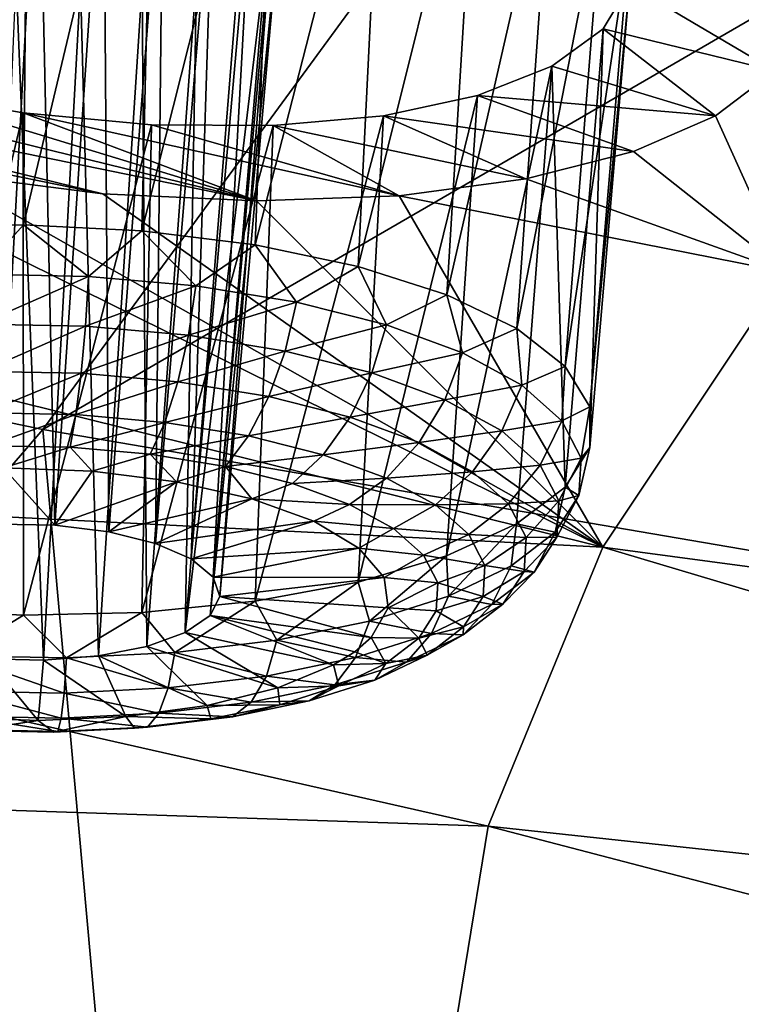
# Model space of a CAD drawing. Header units: metres. Extents: x -106 to 264, y -111 to 81.
# Tile 258 of 549: x 173.84 to 175.66, y 2.05 to 4.52. Entities that reach past the tile are written whole.
import ezdxf

# ---------------------------------------------------------------- set-up
doc = ezdxf.new("R2010")
doc.units = ezdxf.units.M
doc.layers.add('solid_20422013', color=7, linetype='CONTINUOUS')

msp = doc.modelspace()

# ---------------------------------------------------------------- linework, layer by layer
at = {"layer": 'solid_20422013'}
for points in [[(173.921219, 8.818964, 241.683731), (166.384933, 5.21779, 244.189499), (170.03476, 4.30141, 246.734848)], [(177.277863, 8.107755, 243.659195), (173.921219, 8.818964, 241.683731), (170.03476, 4.30141, 246.734848)], [(177.277863, 8.107755, 243.659195), (170.03476, 4.30141, 246.734848), (173.901184, 3.493361, 248.979294)], [(180.802429, 7.496829, 245.356094), (177.277863, 8.107755, 243.659195), (173.901184, 3.493361, 248.979294)], [(180.802429, 7.496829, 245.356094), (173.901184, 3.493361, 248.979294), (177.956284, 2.799484, 250.906601)], [(173.554337, 4.001151, 189.086166), (173.544846, 5.484597, 189.521317), (173.864563, 5.454297, 189.47551)], [(173.852005, 4.00816, 189.05542), (173.554337, 4.001151, 189.086166), (173.864563, 5.454297, 189.47551)], [(173.852005, 4.00816, 189.05542), (173.864563, 5.454297, 189.47551), (174.182343, 5.399619, 189.492493)], [(174.149673, 3.993718, 189.083466), (173.852005, 4.00816, 189.05542), (174.182343, 5.399619, 189.492493)], [(174.149673, 3.993718, 189.083466), (174.182343, 5.399619, 189.492493), (174.484512, 5.321208, 189.570023)], [(174.434326, 3.958456, 189.169067), (174.149673, 3.993718, 189.083466), (174.484512, 5.321208, 189.570023)], [(174.434326, 3.958456, 189.169067), (174.484512, 5.321208, 189.570023), (174.759064, 5.22457, 189.705032)], [(174.693542, 3.903914, 189.308502), (174.434326, 3.958456, 189.169067), (174.759064, 5.22457, 189.705032)], [(174.693542, 3.903914, 189.308502), (174.759064, 5.22457, 189.705032), (174.994141, 5.112038, 189.890747)], [(173.726563, 5.118976, 190.326309), (173.788879, 3.255833, 189.776291), (173.890427, 5.10304, 190.304459)], [(173.890427, 5.10304, 190.304459), (173.788879, 3.255833, 189.776291), (173.931122, 3.252664, 189.779465)], [(173.890427, 5.10304, 190.304459), (173.931122, 3.252664, 189.779465), (174.053238, 5.070908, 190.322586)], [(174.915955, 3.832478, 189.495651), (174.693542, 3.903914, 189.308502), (174.994141, 5.112038, 189.890747)], [(174.915955, 3.832478, 189.495651), (174.994141, 5.112038, 189.890747), (175.180557, 4.989662, 190.120407)], [(174.053238, 5.070908, 190.322586), (173.931122, 3.252664, 189.779465), (174.066452, 3.235899, 189.820175)], [(174.053238, 5.070908, 190.322586), (174.066452, 3.235899, 189.820175), (174.203354, 5.024628, 190.3797)], [(174.203354, 5.024628, 190.3797), (174.066452, 3.235899, 189.820175), (174.183914, 3.206896, 189.895096)], [(174.203354, 5.024628, 190.3797), (174.183914, 3.206896, 189.895096), (174.330826, 4.967087, 190.472397)], [(175.091873, 3.747268, 189.722351), (174.915955, 3.832478, 189.495651), (175.180557, 4.989662, 190.120407)], [(175.091873, 3.747268, 189.722351), (175.180557, 4.989662, 190.120407), (175.309982, 4.861241, 190.384384)], [(174.330826, 4.967087, 190.472397), (174.183914, 3.206896, 189.895096), (174.274002, 3.168005, 189.998184)], [(174.330826, 4.967087, 190.472397), (174.274002, 3.168005, 189.998184), (174.427094, 4.901777, 190.595947)], [(174.427094, 4.901777, 190.595947), (174.274002, 3.168005, 189.998184), (174.329391, 3.122377, 190.121078)], [(174.427094, 4.901777, 190.595947), (174.329391, 3.122377, 190.121078), (174.483261, 4.833716, 190.740005)], [(175.213608, 3.652009, 189.978683), (175.091873, 3.747268, 189.722351), (175.309982, 4.861241, 190.384384)], [(175.213608, 3.652009, 189.978683), (175.309982, 4.861241, 190.384384), (175.375992, 4.73345, 190.670547)], [(174.483261, 4.833716, 190.740005), (174.329391, 3.122377, 190.121078), (174.345612, 3.073708, 190.25383)], [(174.483261, 4.833716, 190.740005), (174.345612, 3.073708, 190.25383), (174.495834, 4.769335, 190.892227)], [(174.495834, 4.769335, 190.892227), (174.345612, 3.073708, 190.25383), (174.321335, 3.02594, 190.385681)], [(174.495834, 4.769335, 190.892227), (174.321335, 3.02594, 190.385681), (174.465775, 4.711695, 191.042465)], [(175.275833, 3.550864, 190.253448), (175.213608, 3.652009, 189.978683), (175.375992, 4.73345, 190.670547)], [(175.275833, 3.550864, 190.253448), (175.375992, 4.73345, 190.670547), (175.375717, 4.612121, 190.966064)], [(174.465775, 4.711695, 191.042465), (174.321335, 3.02594, 190.385681), (174.258545, 2.982945, 190.505936)], [(174.39447, 4.664362, 191.184311), (174.465775, 4.711695, 191.042465), (174.258545, 2.982945, 190.505936)], [(174.287048, 4.630246, 191.305557), (174.39447, 4.664362, 191.184311), (174.258545, 2.982945, 190.505936)], [(172.229309, 4.612025, 192.135529), (174.437851, 4.068772, 192.637802), (172.51651, 4.461977, 192.39241)], [(173.53067, 4.3451, 192.287628), (174.437851, 4.068772, 192.637802), (172.229309, 4.612025, 192.135529)], [(173.834183, 4.628338, 191.47641), (173.902832, 2.91385, 190.709061), (173.76059, 2.917019, 190.705887)], [(173.834183, 4.628338, 191.47641), (173.995651, 4.611994, 191.456711), (173.902832, 2.91385, 190.709061)], [(173.995651, 4.611994, 191.456711), (174.040451, 2.924534, 190.674454), (173.902832, 2.91385, 190.709061)], [(173.995651, 4.611994, 191.456711), (174.150742, 4.612591, 191.398651), (174.040451, 2.924534, 190.674454)], [(174.150742, 4.612591, 191.398651), (174.162323, 2.948205, 190.604858), (174.040451, 2.924534, 190.674454)], [(174.150742, 4.612591, 191.398651), (174.287048, 4.630246, 191.305557), (174.162323, 2.948205, 190.604858)], [(174.287048, 4.630246, 191.305557), (174.258545, 2.982945, 190.505936), (174.162323, 2.948205, 190.604858)], [(175.275818, 3.448254, 190.534653), (175.375717, 4.612121, 190.966064), (175.309219, 4.501403, 191.258026)], [(175.275818, 3.448254, 190.534653), (175.275833, 3.550864, 190.253448), (175.375717, 4.612121, 190.966064)], [(175.375717, 4.612121, 190.966064), (175.740906, 4.395541, 191.368988), (175.309219, 4.501403, 191.258026)], [(175.375717, 4.612121, 190.966064), (175.824402, 4.526042, 191.021683), (175.740906, 4.395541, 191.368988)], [(175.180084, 4.407843, 191.533279), (175.309219, 4.501403, 191.258026), (175.59166, 4.28255, 191.697723)], [(175.213593, 3.348664, 190.809982), (175.309219, 4.501403, 191.258026), (175.180084, 4.407843, 191.533279)], [(175.213593, 3.348664, 190.809982), (175.275818, 3.448254, 190.534653), (175.309219, 4.501403, 191.258026)], [(175.309219, 4.501403, 191.258026), (175.740906, 4.395541, 191.368988), (175.59166, 4.28255, 191.697723)], [(172.51651, 4.461977, 192.39241), (174.437851, 4.068772, 192.637802), (174.051422, 4.086668, 192.736038)], [(172.51651, 4.461977, 192.39241), (174.051422, 4.086668, 192.736038), (172.860291, 4.329152, 192.586899)], [(174.915909, 3.175628, 191.295715), (175.180084, 4.407843, 191.533279), (174.993271, 4.3336, 191.780853)], [(174.915909, 3.175628, 191.295715), (175.091843, 3.256444, 191.067429), (175.180084, 4.407843, 191.533279)], [(174.993271, 4.3336, 191.780853), (175.180084, 4.407843, 191.533279), (175.59166, 4.28255, 191.697723)], [(175.091843, 3.256444, 191.067429), (175.213593, 3.348664, 190.809982), (175.180084, 4.407843, 191.533279)], [(175.59166, 4.28255, 191.697723), (175.740906, 4.395541, 191.368988), (175.769287, 3.889134, 192.613556)], [(173.53067, 4.3451, 192.287628), (173.85144, 4.289935, 192.305237), (174.437851, 4.068772, 192.637802)], [(173.55426, 3.040955, 191.717529), (173.85144, 4.289935, 192.305237), (173.53067, 4.3451, 192.287628)], [(172.860291, 4.329152, 192.586899), (174.051422, 4.086668, 192.736038), (173.645355, 4.137995, 192.760681)], [(174.693466, 3.109745, 191.484879), (174.993271, 4.3336, 191.780853), (174.75676, 4.282936, 191.990112)], [(174.693466, 3.109745, 191.484879), (174.915909, 3.175628, 191.295715), (174.993271, 4.3336, 191.780853)], [(174.75676, 4.282936, 191.990112), (174.993271, 4.3336, 191.780853), (175.385529, 4.192846, 191.990585)], [(174.993271, 4.3336, 191.780853), (175.59166, 4.28255, 191.697723), (175.385529, 4.192846, 191.990585)], [(173.901184, 3.493361, 248.979294), (170.03476, 4.30141, 246.734848), (169.804535, -1.27433, 253.632538)], [(173.55426, 3.040955, 191.717529), (173.851929, 3.026513, 191.745575), (173.85144, 4.289935, 192.305237)], [(173.85144, 4.289935, 192.305237), (174.79628, 4.08109, 192.476852), (174.437851, 4.068772, 192.637802)], [(173.85144, 4.289935, 192.305237), (174.173767, 4.259896, 192.258896), (174.79628, 4.08109, 192.476852)], [(173.851929, 3.026513, 191.745575), (174.173767, 4.259896, 192.258896), (173.85144, 4.289935, 192.305237)], [(173.851929, 3.026513, 191.745575), (174.149597, 3.033522, 191.714828), (174.173767, 4.259896, 192.258896)], [(174.149597, 3.033522, 191.714828), (174.480179, 4.258071, 192.151932), (174.173767, 4.259896, 192.258896)], [(174.173767, 4.259896, 192.258896), (174.480179, 4.258071, 192.151932), (174.79628, 4.08109, 192.476852)], [(174.43425, 3.061677, 191.626648), (174.75676, 4.282936, 191.990112), (174.480179, 4.258071, 192.151932)], [(174.43425, 3.061677, 191.626648), (174.693466, 3.109745, 191.484879), (174.75676, 4.282936, 191.990112)], [(174.480179, 4.258071, 192.151932), (174.75676, 4.282936, 191.990112), (175.115204, 4.124158, 192.255829)], [(174.75676, 4.282936, 191.990112), (175.385529, 4.192846, 191.990585), (175.115204, 4.124158, 192.255829)], [(175.385529, 4.192846, 191.990585), (175.59166, 4.28255, 191.697723), (175.769287, 3.889134, 192.613556)], [(174.149597, 3.033522, 191.714828), (174.43425, 3.061677, 191.626648), (174.480179, 4.258071, 192.151932)], [(174.480179, 4.258071, 192.151932), (175.115204, 4.124158, 192.255829), (174.79628, 4.08109, 192.476852)], [(173.241257, 4.219007, 192.713181), (175.308807, 3.19784, 194.533691), (171.303162, 4.194926, 193.558868)], [(173.241257, 4.219007, 192.713181), (173.645355, 4.137995, 192.760681), (175.308807, 3.19784, 194.533691)], [(175.308807, 3.19784, 194.533691), (170.937973, 3.419962, 195.711426), (171.303162, 4.194926, 193.558868)], [(175.115204, 4.124158, 192.255829), (175.385529, 4.192846, 191.990585), (175.769287, 3.889134, 192.613556)], [(173.645355, 4.137995, 192.760681), (174.051422, 4.086668, 192.736038), (175.308807, 3.19784, 194.533691)], [(174.79628, 4.08109, 192.476852), (175.115204, 4.124158, 192.255829), (175.769287, 3.889134, 192.613556)], [(174.051422, 4.086668, 192.736038), (174.437851, 4.068772, 192.637802), (175.308807, 3.19784, 194.533691)], [(174.437851, 4.068772, 192.637802), (174.79628, 4.08109, 192.476852), (175.308807, 3.19784, 194.533691)], [(174.79628, 4.08109, 192.476852), (175.769287, 3.889134, 192.613556), (175.308807, 3.19784, 194.533691)], [(173.739929, 3.883977, 189.04039), (173.554337, 4.001151, 189.086166), (173.852005, 4.00816, 189.05542)], [(174.015808, 3.878675, 189.044235), (173.739929, 3.883977, 189.04039), (173.852005, 4.00816, 189.05542)], [(174.015808, 3.878675, 189.044235), (173.852005, 4.00816, 189.05542), (174.149673, 3.993718, 189.083466)], [(174.285339, 3.855036, 189.098572), (174.015808, 3.878675, 189.044235), (174.149673, 3.993718, 189.083466)], [(174.285339, 3.855036, 189.098572), (174.149673, 3.993718, 189.083466), (174.434326, 3.958456, 189.169067)], [(174.538147, 3.81397, 189.201324), (174.285339, 3.855036, 189.098572), (174.434326, 3.958456, 189.169067)], [(174.538147, 3.81397, 189.201324), (174.434326, 3.958456, 189.169067), (174.693542, 3.903914, 189.308502)], [(174.764526, 3.757054, 189.348526), (174.538147, 3.81397, 189.201324), (174.693542, 3.903914, 189.308502)], [(174.764526, 3.757054, 189.348526), (174.693542, 3.903914, 189.308502), (174.915955, 3.832478, 189.495651)], [(179.436081, 2.643934, 194.611267), (175.308807, 3.19784, 194.533691), (175.769287, 3.889134, 192.613556)], [(173.742691, 3.758317, 189.052292), (173.739929, 3.883977, 189.04039), (174.015808, 3.878675, 189.044235)], [(174.007904, 3.75322, 189.055984), (173.742691, 3.758317, 189.052292), (174.015808, 3.878675, 189.044235)], [(174.007904, 3.75322, 189.055984), (174.015808, 3.878675, 189.044235), (174.285339, 3.855036, 189.098572)], [(174.267014, 3.730496, 189.108231), (174.007904, 3.75322, 189.055984), (174.285339, 3.855036, 189.098572)], [(174.267014, 3.730496, 189.108231), (174.285339, 3.855036, 189.098572), (174.538147, 3.81397, 189.201324)], [(174.51004, 3.691017, 189.207001), (174.267014, 3.730496, 189.108231), (174.538147, 3.81397, 189.201324)], [(174.51004, 3.691017, 189.207001), (174.538147, 3.81397, 189.201324), (174.764526, 3.757054, 189.348526)], [(174.955765, 3.686475, 189.534531), (174.764526, 3.757054, 189.348526), (174.915955, 3.832478, 189.495651)], [(174.955765, 3.686475, 189.534531), (174.915955, 3.832478, 189.495651), (175.091873, 3.747268, 189.722351)], [(173.747772, 3.63969, 189.0952), (173.742691, 3.758317, 189.052292), (174.007904, 3.75322, 189.055984)], [(173.99707, 3.634899, 189.098679), (173.747772, 3.63969, 189.0952), (174.007904, 3.75322, 189.055984)], [(173.99707, 3.634899, 189.098679), (174.007904, 3.75322, 189.055984), (174.267014, 3.730496, 189.108231)], [(174.727661, 3.636302, 189.348511), (174.51004, 3.691017, 189.207001), (174.764526, 3.757054, 189.348526)], [(174.727661, 3.636302, 189.348511), (174.764526, 3.757054, 189.348526), (174.955765, 3.686475, 189.534531)], [(175.104523, 3.604946, 189.752197), (174.955765, 3.686475, 189.534531), (175.091873, 3.747268, 189.722351)], [(175.104523, 3.604946, 189.752197), (175.091873, 3.747268, 189.722351), (175.213608, 3.652009, 189.978683)], [(174.240616, 3.613539, 189.147781), (173.99707, 3.634899, 189.098679), (174.267014, 3.730496, 189.108231)], [(174.240616, 3.613539, 189.147781), (174.267014, 3.730496, 189.108231), (174.51004, 3.691017, 189.207001)], [(174.46907, 3.57643, 189.240631), (174.240616, 3.613539, 189.147781), (174.51004, 3.691017, 189.207001)], [(174.46907, 3.57643, 189.240631), (174.51004, 3.691017, 189.207001), (174.727661, 3.636302, 189.348511)], [(174.911514, 3.568452, 189.527328), (174.727661, 3.636302, 189.348511), (174.955765, 3.686475, 189.534531)], [(174.911514, 3.568452, 189.527328), (174.955765, 3.686475, 189.534531), (175.104523, 3.604946, 189.752197)], [(175.205093, 3.515599, 189.993149), (175.104523, 3.604946, 189.752197), (175.213608, 3.652009, 189.978683)], [(175.205093, 3.515599, 189.993149), (175.213608, 3.652009, 189.978683), (175.275833, 3.550864, 190.253448)], [(173.754868, 3.535658, 189.166382), (173.747772, 3.63969, 189.0952), (173.99707, 3.634899, 189.098679)], [(173.984009, 3.531255, 189.169586), (173.754868, 3.535658, 189.166382), (173.99707, 3.634899, 189.098679)], [(173.984009, 3.531255, 189.169586), (173.99707, 3.634899, 189.098679), (174.240616, 3.613539, 189.147781)], [(174.67363, 3.524998, 189.373642), (174.46907, 3.57643, 189.240631), (174.727661, 3.636302, 189.348511)], [(174.67363, 3.524998, 189.373642), (174.727661, 3.636302, 189.348511), (174.911514, 3.568452, 189.527328)], [(174.20787, 3.511621, 189.214706), (173.984009, 3.531255, 189.169586), (174.240616, 3.613539, 189.147781)], [(174.20787, 3.511621, 189.214706), (174.240616, 3.613539, 189.147781), (174.46907, 3.57643, 189.240631)], [(175.05452, 3.490074, 189.736572), (174.911514, 3.568452, 189.527328), (175.104523, 3.604946, 189.752197)], [(175.05452, 3.490074, 189.736572), (175.104523, 3.604946, 189.752197), (175.205093, 3.515599, 189.993149)], [(174.417847, 3.477513, 189.300049), (174.20787, 3.511621, 189.214706), (174.46907, 3.57643, 189.240631)], [(174.417847, 3.477513, 189.300049), (174.46907, 3.57643, 189.240631), (174.67363, 3.524998, 189.373642)], [(174.846436, 3.46122, 189.541733), (174.67363, 3.524998, 189.373642), (174.911514, 3.568452, 189.527328)], [(174.846436, 3.46122, 189.541733), (174.911514, 3.568452, 189.527328), (175.05452, 3.490074, 189.736572)], [(175.253586, 3.421869, 190.248138), (175.205093, 3.515599, 189.993149), (175.275833, 3.550864, 190.253448)], [(175.253586, 3.421869, 190.248138), (175.275833, 3.550864, 190.253448), (175.275818, 3.448254, 190.534653)], [(173.763519, 3.452856, 189.261307), (173.754868, 3.535658, 189.166382), (173.984009, 3.531255, 189.169586)], [(173.969543, 3.448896, 189.264175), (173.763519, 3.452856, 189.261307), (173.984009, 3.531255, 189.169586)], [(173.969543, 3.448896, 189.264175), (173.984009, 3.531255, 189.169586), (174.20787, 3.511621, 189.214706)], [(174.605865, 3.430239, 189.422318), (174.417847, 3.477513, 189.300049), (174.67363, 3.524998, 189.373642)], [(174.605865, 3.430239, 189.422318), (174.67363, 3.524998, 189.373642), (174.846436, 3.46122, 189.541733)], [(173.901184, 3.493361, 248.979294), (169.804535, -1.27433, 253.632538), (174.403946, -2.081968, 255.875839)], [(177.956284, 2.799484, 250.906601), (173.901184, 3.493361, 248.979294), (174.403946, -2.081968, 255.875839)], [(174.170837, 3.431243, 189.304749), (173.969543, 3.448896, 189.264175), (174.20787, 3.511621, 189.214706)], [(174.170837, 3.431243, 189.304749), (174.20787, 3.511621, 189.214706), (174.417847, 3.477513, 189.300049)], [(175.151199, 3.404182, 189.968216), (175.05452, 3.490074, 189.736572), (175.205093, 3.515599, 189.993149)], [(175.151199, 3.404182, 189.968216), (175.205093, 3.515599, 189.993149), (175.253586, 3.421869, 190.248138)], [(174.359634, 3.400574, 189.381485), (174.170837, 3.431243, 189.304749), (174.417847, 3.477513, 189.300049)], [(174.359634, 3.400574, 189.381485), (174.417847, 3.477513, 189.300049), (174.605865, 3.430239, 189.422318)], [(174.980865, 3.387547, 189.738419), (174.846436, 3.46122, 189.541733), (175.05452, 3.490074, 189.736572)], [(174.980865, 3.387547, 189.738419), (175.05452, 3.490074, 189.736572), (175.151199, 3.404182, 189.968216)], [(173.802094, 3.396866, 189.371933), (173.763519, 3.452856, 189.261307), (173.969543, 3.448896, 189.264175)], [(174.024567, 3.38847, 189.386322), (173.802094, 3.396866, 189.371933), (173.969543, 3.448896, 189.264175)], [(174.024567, 3.38847, 189.386322), (173.969543, 3.448896, 189.264175), (174.170837, 3.431243, 189.304749)], [(174.764709, 3.371618, 189.576813), (174.605865, 3.430239, 189.422318), (174.846436, 3.46122, 189.541733)], [(174.764709, 3.371618, 189.576813), (174.846436, 3.46122, 189.541733), (174.980865, 3.387547, 189.738419)], [(175.248154, 3.327357, 190.507355), (175.275818, 3.448254, 190.534653), (175.213593, 3.348664, 190.809982)], [(175.248154, 3.327357, 190.507355), (175.253586, 3.421869, 190.248138), (175.275818, 3.448254, 190.534653)], [(175.019897, 2.495957, 196.483246), (170.754868, 2.63764, 197.884399), (170.937973, 3.419962, 195.711426)], [(175.308807, 3.19784, 194.533691), (175.019897, 2.495957, 196.483246), (170.937973, 3.419962, 195.711426)], [(174.236664, 3.362123, 189.450302), (174.024567, 3.38847, 189.386322), (174.170837, 3.431243, 189.304749)], [(174.236664, 3.362123, 189.450302), (174.170837, 3.431243, 189.304749), (174.359634, 3.400574, 189.381485)], [(174.528702, 3.358068, 189.491425), (174.359634, 3.400574, 189.381485), (174.605865, 3.430239, 189.422318)], [(174.528702, 3.358068, 189.491425), (174.605865, 3.430239, 189.422318), (174.764709, 3.371618, 189.576813)], [(175.197815, 3.314076, 190.213348), (175.151199, 3.404182, 189.968216), (175.253586, 3.421869, 190.248138)], [(175.197815, 3.314076, 190.213348), (175.253586, 3.421869, 190.248138), (175.248154, 3.327357, 190.507355)], [(173.931122, 3.252664, 189.779465), (173.788879, 3.255833, 189.776291), (173.802094, 3.396866, 189.371933)], [(173.931122, 3.252664, 189.779465), (173.802094, 3.396866, 189.371933), (174.024567, 3.38847, 189.386322)], [(174.426071, 3.319356, 189.560165), (174.236664, 3.362123, 189.450302), (174.359634, 3.400574, 189.381485)], [(174.426071, 3.319356, 189.560165), (174.359634, 3.400574, 189.381485), (174.528702, 3.358068, 189.491425)], [(175.071747, 3.306811, 189.956146), (174.980865, 3.387547, 189.738419), (175.151199, 3.404182, 189.968216)], [(175.071747, 3.306811, 189.956146), (175.151199, 3.404182, 189.968216), (175.197815, 3.314076, 190.213348)], [(173.931122, 3.252664, 189.779465), (174.024567, 3.38847, 189.386322), (174.236664, 3.362123, 189.450302)], [(174.671524, 3.305358, 189.630341), (174.528702, 3.358068, 189.491425), (174.764709, 3.371618, 189.576813)], [(174.671524, 3.305358, 189.630341), (174.764709, 3.371618, 189.576813), (174.88826, 3.303902, 189.757599)], [(174.88826, 3.303902, 189.757599), (174.764709, 3.371618, 189.576813), (174.980865, 3.387547, 189.738419)], [(174.88826, 3.303902, 189.757599), (174.980865, 3.387547, 189.738419), (175.071747, 3.306811, 189.956146)], [(174.066452, 3.235899, 189.820175), (173.931122, 3.252664, 189.779465), (174.236664, 3.362123, 189.450302)], [(174.066452, 3.235899, 189.820175), (174.236664, 3.362123, 189.450302), (174.426071, 3.319356, 189.560165)], [(174.426071, 3.319356, 189.560165), (174.528702, 3.358068, 189.491425), (174.671524, 3.305358, 189.630341)], [(175.189011, 3.235696, 190.760834), (175.213593, 3.348664, 190.809982), (175.091843, 3.256444, 191.067429)], [(175.248154, 3.327357, 190.507355), (175.213593, 3.348664, 190.809982), (175.189011, 3.235696, 190.760834)], [(174.183914, 3.206896, 189.895096), (174.066452, 3.235899, 189.820175), (174.426071, 3.319356, 189.560165)], [(174.183914, 3.206896, 189.895096), (174.426071, 3.319356, 189.560165), (174.581802, 3.262651, 189.709534)], [(174.581802, 3.262651, 189.709534), (174.426071, 3.319356, 189.560165), (174.671524, 3.305358, 189.630341)], [(175.192612, 3.223218, 190.46254), (175.248154, 3.327357, 190.507355), (175.189011, 3.235696, 190.760834)], [(175.192612, 3.223218, 190.46254), (175.197815, 3.314076, 190.213348), (175.248154, 3.327357, 190.507355)], [(174.581802, 3.262651, 189.709534), (174.671524, 3.305358, 189.630341), (174.782608, 3.244471, 189.792892)], [(174.782608, 3.244471, 189.792892), (174.671524, 3.305358, 189.630341), (174.88826, 3.303902, 189.757599)], [(174.782608, 3.244471, 189.792892), (174.88826, 3.303902, 189.757599), (174.971786, 3.229692, 189.957733)], [(174.971786, 3.229692, 189.957733), (174.88826, 3.303902, 189.757599), (175.071747, 3.306811, 189.956146)], [(174.971786, 3.229692, 189.957733), (175.071747, 3.306811, 189.956146), (175.11557, 3.222112, 190.186569)], [(175.11557, 3.222112, 190.186569), (175.071747, 3.306811, 189.956146), (175.197815, 3.314076, 190.213348)], [(175.11557, 3.222112, 190.186569), (175.197815, 3.314076, 190.213348), (175.192612, 3.223218, 190.46254)], [(174.274002, 3.168005, 189.998184), (174.183914, 3.206896, 189.895096), (174.581802, 3.262651, 189.709534)], [(174.274002, 3.168005, 189.998184), (174.581802, 3.262651, 189.709534), (174.694794, 3.1953, 189.889725)], [(174.694794, 3.1953, 189.889725), (174.581802, 3.262651, 189.709534), (174.782608, 3.244471, 189.792892)], [(174.694794, 3.1953, 189.889725), (174.782608, 3.244471, 189.792892), (174.857712, 3.177745, 189.972839)], [(174.857712, 3.177745, 189.972839), (174.782608, 3.244471, 189.792892), (174.971786, 3.229692, 189.957733)], [(174.920639, 3.074769, 191.212234), (175.091843, 3.256444, 191.067429), (174.915909, 3.175628, 191.295715)], [(174.920639, 3.074769, 191.212234), (175.07843, 3.150407, 190.99884), (175.091843, 3.256444, 191.067429)], [(175.07843, 3.150407, 190.99884), (175.189011, 3.235696, 190.760834), (175.091843, 3.256444, 191.067429)], [(174.857712, 3.177745, 189.972839), (174.971786, 3.229692, 189.957733), (175.01207, 3.151842, 190.16951)], [(175.01207, 3.151842, 190.16951), (174.971786, 3.229692, 189.957733), (175.11557, 3.222112, 190.186569)], [(175.01207, 3.151842, 190.16951), (175.11557, 3.222112, 190.186569), (175.110672, 3.136708, 190.420807)], [(175.135742, 3.1351, 190.706223), (175.189011, 3.235696, 190.760834), (175.07843, 3.150407, 190.99884)], [(175.110672, 3.136708, 190.420807), (175.192612, 3.223218, 190.46254), (175.135742, 3.1351, 190.706223)], [(175.110672, 3.136708, 190.420807), (175.11557, 3.222112, 190.186569), (175.192612, 3.223218, 190.46254)], [(175.192612, 3.223218, 190.46254), (175.189011, 3.235696, 190.760834), (175.135742, 3.1351, 190.706223)], [(174.329391, 3.122377, 190.121078), (174.274002, 3.168005, 189.998184), (174.694794, 3.1953, 189.889725)], [(174.329391, 3.122377, 190.121078), (174.694794, 3.1953, 189.889725), (174.758499, 3.121212, 190.090302)], [(174.758499, 3.121212, 190.090302), (174.694794, 3.1953, 189.889725), (174.857712, 3.177745, 189.972839)], [(179.151794, 2.051053, 196.258057), (175.019897, 2.495957, 196.483246), (175.308807, 3.19784, 194.533691)], [(179.436081, 2.643934, 194.611267), (179.151794, 2.051053, 196.258057), (175.308807, 3.19784, 194.533691)], [(174.721725, 3.011688, 191.392822), (174.915909, 3.175628, 191.295715), (174.693466, 3.109745, 191.484879)], [(174.721725, 3.011688, 191.392822), (174.920639, 3.074769, 191.212234), (174.915909, 3.175628, 191.295715)], [(174.758499, 3.121212, 190.090302), (174.857712, 3.177745, 189.972839), (174.893936, 3.107746, 190.163269)], [(174.893936, 3.107746, 190.163269), (174.857712, 3.177745, 189.972839), (175.01207, 3.151842, 190.16951)], [(174.893936, 3.107746, 190.163269), (175.01207, 3.151842, 190.16951), (175.007568, 3.073343, 190.384811)], [(175.029434, 3.053109, 190.935028), (175.07843, 3.150407, 190.99884), (174.920639, 3.074769, 191.212234)], [(175.007568, 3.073343, 190.384811), (175.01207, 3.151842, 190.16951), (175.110672, 3.136708, 190.420807)], [(175.029434, 3.053109, 190.935028), (175.135742, 3.1351, 190.706223), (175.07843, 3.150407, 190.99884)], [(174.345612, 3.073708, 190.25383), (174.329391, 3.122377, 190.121078), (174.758499, 3.121212, 190.090302)], [(174.345612, 3.073708, 190.25383), (174.758499, 3.121212, 190.090302), (174.769226, 3.044689, 190.299591)], [(174.769226, 3.044689, 190.299591), (174.758499, 3.121212, 190.090302), (174.893936, 3.107746, 190.163269)], [(175.007568, 3.073343, 190.384811), (175.110672, 3.136708, 190.420807), (175.05722, 3.053879, 190.649857)], [(175.05722, 3.053879, 190.649857), (175.135742, 3.1351, 190.706223), (175.029434, 3.053109, 190.935028)], [(175.110672, 3.136708, 190.420807), (175.135742, 3.1351, 190.706223), (175.05722, 3.053879, 190.649857)], [(174.489334, 2.963588, 191.53363), (174.693466, 3.109745, 191.484879), (174.43425, 3.061677, 191.626648)], [(174.489334, 2.963588, 191.53363), (174.721725, 3.011688, 191.392822), (174.693466, 3.109745, 191.484879)], [(174.769226, 3.044689, 190.299591), (174.893936, 3.107746, 190.163269), (174.889893, 3.037163, 190.356857)], [(174.889893, 3.037163, 190.356857), (174.893936, 3.107746, 190.163269), (175.007568, 3.073343, 190.384811)], [(174.321335, 3.02594, 190.385681), (174.345612, 3.073708, 190.25383), (174.726349, 2.970172, 190.505463)], [(174.345612, 3.073708, 190.25383), (174.769226, 3.044689, 190.299591), (174.726349, 2.970172, 190.505463)], [(174.877747, 2.980395, 191.140182), (174.920639, 3.074769, 191.212234), (174.721725, 3.011688, 191.392822)], [(174.877747, 2.980395, 191.140182), (175.029434, 3.053109, 190.935028), (174.920639, 3.074769, 191.212234)], [(174.889893, 3.037163, 190.356857), (175.007568, 3.073343, 190.384811), (174.95845, 2.997211, 190.595352)], [(175.007568, 3.073343, 190.384811), (175.05722, 3.053879, 190.649857), (174.95845, 2.997211, 190.595352)], [(174.232376, 2.932318, 191.629288), (174.43425, 3.061677, 191.626648), (174.149597, 3.033522, 191.714828)], [(174.232376, 2.932318, 191.629288), (174.489334, 2.963588, 191.53363), (174.43425, 3.061677, 191.626648)], [(174.957291, 2.976809, 190.864944), (175.029434, 3.053109, 190.935028), (174.877747, 2.980395, 191.140182)], [(174.957291, 2.976809, 190.864944), (175.05722, 3.053879, 190.649857), (175.029434, 3.053109, 190.935028)], [(174.95845, 2.997211, 190.595352), (175.05722, 3.053879, 190.649857), (174.957291, 2.976809, 190.864944)], [(173.684845, 2.924381, 191.672241), (173.851929, 3.026513, 191.745575), (173.55426, 3.040955, 191.717529)], [(173.684845, 2.924381, 191.672241), (173.960724, 2.91908, 191.676086), (173.851929, 3.026513, 191.745575)], [(173.960724, 2.91908, 191.676086), (174.149597, 3.033522, 191.714828), (173.851929, 3.026513, 191.745575)], [(173.960724, 2.91908, 191.676086), (174.232376, 2.932318, 191.629288), (174.149597, 3.033522, 191.714828)], [(174.258545, 2.982945, 190.505936), (174.321335, 3.02594, 190.385681), (174.63147, 2.901514, 190.697296)], [(174.321335, 3.02594, 190.385681), (174.726349, 2.970172, 190.505463), (174.685104, 2.934775, 190.604065)], [(174.321335, 3.02594, 190.385681), (174.685104, 2.934775, 190.604065), (174.63147, 2.901514, 190.697296)], [(174.769226, 3.044689, 190.299591), (174.845718, 2.968708, 190.546158), (174.726349, 2.970172, 190.505463)], [(174.769226, 3.044689, 190.299591), (174.889893, 3.037163, 190.356857), (174.845718, 2.968708, 190.546158)], [(174.889893, 3.037163, 190.356857), (174.95845, 2.997211, 190.595352), (174.845718, 2.968708, 190.546158)], [(174.686523, 2.919753, 191.313766), (174.721725, 3.011688, 191.392822), (174.489334, 2.963588, 191.53363)], [(174.686523, 2.919753, 191.313766), (174.877747, 2.980395, 191.140182), (174.721725, 3.011688, 191.392822)], [(174.845718, 2.968708, 190.546158), (174.95845, 2.997211, 190.595352), (174.866592, 2.926372, 190.79303)], [(174.866592, 2.926372, 190.79303), (174.95845, 2.997211, 190.595352), (174.957291, 2.976809, 190.864944)], [(174.162323, 2.948205, 190.604858), (174.258545, 2.982945, 190.505936), (174.491501, 2.843709, 190.86113)], [(174.258545, 2.982945, 190.505936), (174.63147, 2.901514, 190.697296), (174.491501, 2.843709, 190.86113)], [(174.814713, 2.90846, 191.05777), (174.877747, 2.980395, 191.140182), (174.686523, 2.919753, 191.313766)], [(174.814713, 2.90846, 191.05777), (174.957291, 2.976809, 190.864944), (174.877747, 2.980395, 191.140182)], [(174.866592, 2.926372, 190.79303), (174.957291, 2.976809, 190.864944), (174.814713, 2.90846, 191.05777)], [(174.040451, 2.924534, 190.674454), (174.162323, 2.948205, 190.604858), (174.314041, 2.799579, 190.988937)], [(174.162323, 2.948205, 190.604858), (174.491501, 2.843709, 190.86113), (174.314041, 2.799579, 190.988937)], [(174.463104, 2.873513, 191.449142), (174.489334, 2.963588, 191.53363), (174.232376, 2.932318, 191.629288)], [(174.463104, 2.873513, 191.449142), (174.686523, 2.919753, 191.313766), (174.489334, 2.963588, 191.53363)], [(174.685104, 2.934775, 190.604065), (174.726349, 2.970172, 190.505463), (174.763123, 2.905013, 190.723907)], [(174.726349, 2.970172, 190.505463), (174.845718, 2.968708, 190.546158), (174.763123, 2.905013, 190.723907)], [(174.763123, 2.905013, 190.723907), (174.845718, 2.968708, 190.546158), (174.866592, 2.926372, 190.79303)], [(173.954941, 2.830725, 191.58609), (173.960724, 2.91908, 191.676086), (173.684845, 2.924381, 191.672241)], [(173.689728, 2.835822, 191.582397), (173.954941, 2.830725, 191.58609), (173.684845, 2.924381, 191.672241)], [(173.902832, 2.91385, 190.709061), (174.040451, 2.924534, 190.674454), (174.109406, 2.771683, 191.073303)], [(174.21608, 2.843452, 191.541092), (174.232376, 2.932318, 191.629288), (173.960724, 2.91908, 191.676086)], [(174.040451, 2.924534, 190.674454), (174.314041, 2.799579, 190.988937), (174.109406, 2.771683, 191.073303)], [(174.21608, 2.843452, 191.541092), (174.463104, 2.873513, 191.449142), (174.232376, 2.932318, 191.629288)], [(174.63147, 2.901514, 190.697296), (174.685104, 2.934775, 190.604065), (174.763123, 2.905013, 190.723907)], [(174.735535, 2.863549, 190.970276), (174.866592, 2.926372, 190.79303), (174.814713, 2.90846, 191.05777)], [(174.763123, 2.905013, 190.723907), (174.866592, 2.926372, 190.79303), (174.735535, 2.863549, 190.970276)], [(173.76059, 2.917019, 190.705887), (173.88945, 2.761642, 191.109344), (173.666977, 2.770039, 191.094955)], [(173.76059, 2.917019, 190.705887), (173.902832, 2.91385, 190.709061), (173.88945, 2.761642, 191.109344)], [(173.902832, 2.91385, 190.709061), (174.109406, 2.771683, 191.073303), (173.88945, 2.761642, 191.109344)], [(173.954941, 2.830725, 191.58609), (174.21608, 2.843452, 191.541092), (173.960724, 2.91908, 191.676086)], [(174.634964, 2.851457, 191.220947), (174.686523, 2.919753, 191.313766), (174.463104, 2.873513, 191.449142)], [(174.491501, 2.843709, 190.86113), (174.63147, 2.901514, 190.697296), (174.645294, 2.848525, 190.88327)], [(174.63147, 2.901514, 190.697296), (174.763123, 2.905013, 190.723907), (174.645294, 2.848525, 190.88327)], [(174.634964, 2.851457, 191.220947), (174.814713, 2.90846, 191.05777), (174.686523, 2.919753, 191.313766)], [(174.735535, 2.863549, 190.970276), (174.814713, 2.90846, 191.05777), (174.634964, 2.851457, 191.220947)], [(174.645294, 2.848525, 190.88327), (174.763123, 2.905013, 190.723907), (174.735535, 2.863549, 190.970276)], [(174.424957, 2.807993, 191.34819), (174.463104, 2.873513, 191.449142), (174.21608, 2.843452, 191.541092)], [(174.424957, 2.807993, 191.34819), (174.634964, 2.851457, 191.220947), (174.463104, 2.873513, 191.449142)], [(174.570328, 2.811155, 191.120255), (174.634964, 2.851457, 191.220947), (174.424957, 2.807993, 191.34819)], [(174.491501, 2.843709, 190.86113), (174.645294, 2.848525, 190.88327), (174.496735, 2.801415, 191.018143)], [(174.496735, 2.801415, 191.018143), (174.645294, 2.848525, 190.88327), (174.570328, 2.811155, 191.120255)], [(174.570328, 2.811155, 191.120255), (174.735535, 2.863549, 190.970276), (174.634964, 2.851457, 191.220947)], [(174.645294, 2.848525, 190.88327), (174.735535, 2.863549, 190.970276), (174.570328, 2.811155, 191.120255)], [(173.947296, 2.767773, 191.476913), (173.954941, 2.830725, 191.58609), (173.689728, 2.835822, 191.582397)], [(173.697998, 2.772564, 191.47345), (173.947296, 2.767773, 191.476913), (173.689728, 2.835822, 191.582397)], [(173.947296, 2.767773, 191.476913), (174.192764, 2.779736, 191.434631), (173.954941, 2.830725, 191.58609)], [(174.192764, 2.779736, 191.434631), (174.21608, 2.843452, 191.541092), (173.954941, 2.830725, 191.58609)], [(174.192764, 2.779736, 191.434631), (174.424957, 2.807993, 191.34819), (174.21608, 2.843452, 191.541092)], [(174.314041, 2.799579, 190.988937), (174.491501, 2.843709, 190.86113), (174.496735, 2.801415, 191.018143)], [(174.109406, 2.771683, 191.073303), (174.314041, 2.799579, 190.988937), (174.323181, 2.765493, 191.123306)], [(174.377304, 2.771204, 191.237228), (174.424957, 2.807993, 191.34819), (174.192764, 2.779736, 191.434631)], [(174.314041, 2.799579, 190.988937), (174.496735, 2.801415, 191.018143), (174.323181, 2.765493, 191.123306)], [(174.323181, 2.765493, 191.123306), (174.496735, 2.801415, 191.018143), (174.377304, 2.771204, 191.237228)], [(174.377304, 2.771204, 191.237228), (174.570328, 2.811155, 191.120255), (174.424957, 2.807993, 191.34819)], [(174.496735, 2.801415, 191.018143), (174.570328, 2.811155, 191.120255), (174.377304, 2.771204, 191.237228)], [(177.956284, 2.799484, 250.906601), (174.403946, -2.081968, 255.875839), (179.189987, -2.753742, 257.74176)], [(174.163879, 2.745232, 191.316666), (174.192764, 2.779736, 191.434631), (173.947296, 2.767773, 191.476913)], [(174.163879, 2.745232, 191.316666), (174.377304, 2.771204, 191.237228), (174.192764, 2.779736, 191.434631)], [(173.666977, 2.770039, 191.094955), (173.88945, 2.761642, 191.109344), (173.722382, 2.736213, 191.226822)], [(173.938263, 2.734236, 191.355545), (173.947296, 2.767773, 191.476913), (173.697998, 2.772564, 191.47345)], [(173.709106, 2.73864, 191.352341), (173.938263, 2.734236, 191.355545), (173.697998, 2.772564, 191.47345)], [(173.88945, 2.761642, 191.109344), (173.928406, 2.732254, 191.229691), (173.722382, 2.736213, 191.226822)], [(173.88945, 2.761642, 191.109344), (174.109406, 2.771683, 191.073303), (173.928406, 2.732254, 191.229691)], [(174.109406, 2.771683, 191.073303), (174.131271, 2.74214, 191.194733), (173.928406, 2.732254, 191.229691)], [(173.938263, 2.734236, 191.355545), (174.163879, 2.745232, 191.316666), (173.947296, 2.767773, 191.476913)], [(174.109406, 2.771683, 191.073303), (174.323181, 2.765493, 191.123306), (174.131271, 2.74214, 191.194733)], [(174.131271, 2.74214, 191.194733), (174.323181, 2.765493, 191.123306), (174.163879, 2.745232, 191.316666)], [(174.323181, 2.765493, 191.123306), (174.377304, 2.771204, 191.237228), (174.163879, 2.745232, 191.316666)], [(173.928406, 2.732254, 191.229691), (173.938263, 2.734236, 191.355545), (173.709106, 2.73864, 191.352341)], [(173.722382, 2.736213, 191.226822), (173.928406, 2.732254, 191.229691), (173.709106, 2.73864, 191.352341)], [(173.928406, 2.732254, 191.229691), (174.131271, 2.74214, 191.194733), (173.938263, 2.734236, 191.355545)], [(174.131271, 2.74214, 191.194733), (174.163879, 2.745232, 191.316666), (173.938263, 2.734236, 191.355545)], [(174.904556, 1.788362, 198.448669), (170.755005, 1.852864, 200.064194), (170.754868, 2.63764, 197.884399)], [(175.019897, 2.495957, 196.483246), (174.904556, 1.788362, 198.448669), (170.754868, 2.63764, 197.884399)], [(179.016205, 1.452161, 197.921539), (174.904556, 1.788362, 198.448669), (175.019897, 2.495957, 196.483246)], [(179.151794, 2.051053, 196.258057), (179.016205, 1.452161, 197.921539), (175.019897, 2.495957, 196.483246)]]:
    msp.add_3dface(points, dxfattribs=at)

doc.saveas('drawing.dxf')
